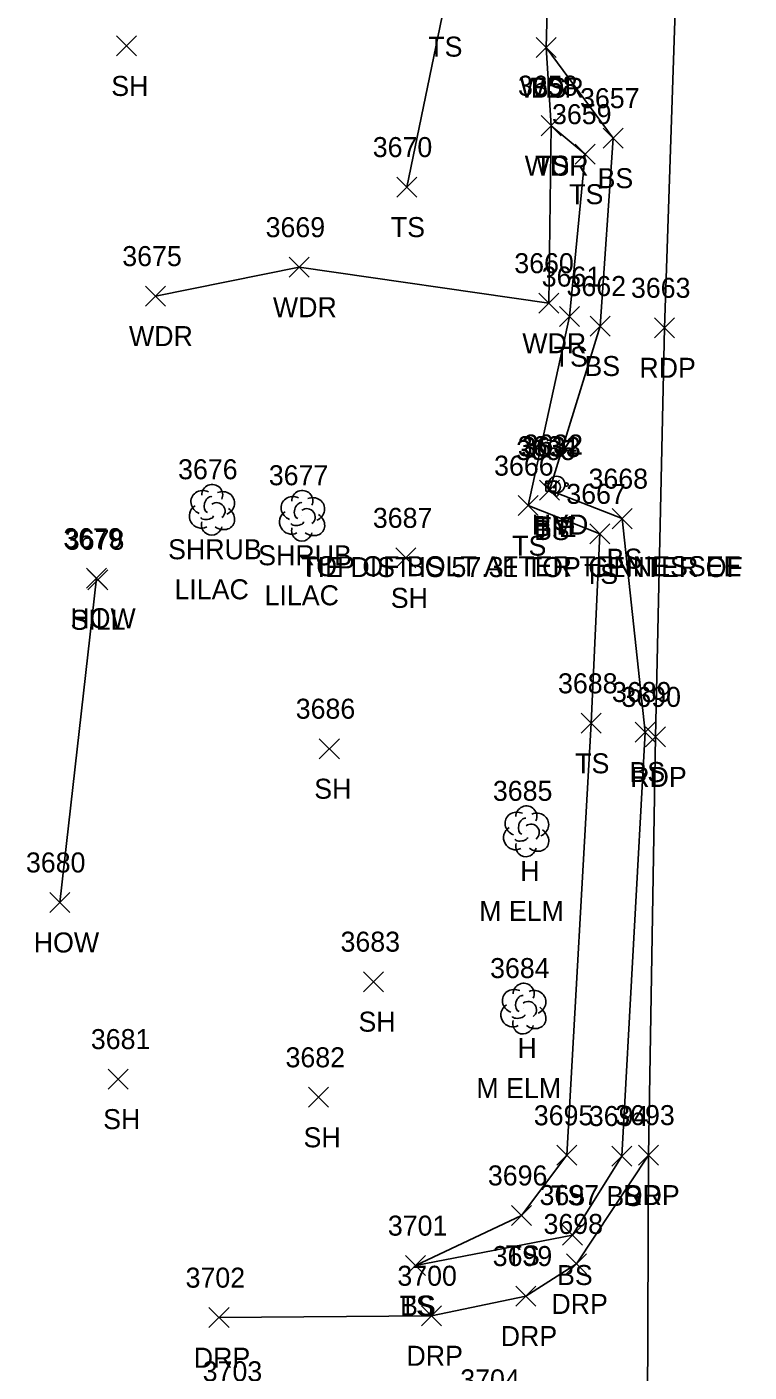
# Model space of a CAD drawing. Extents: x 1678863 to 1683592, y 407783 to 418211.
# Drawn here: x 1680276.4 to 1680348.6, y 414214.1 to 414348.6 of the extents above; entities that cross this region are included whole.
import ezdxf

# ---------------------------------------------------------------- set-up
doc = ezdxf.new("R2010")
doc.units = 0
for name, color, linetype in [('C_A', 7, 'Continuous'), ('C_C', 7, 'Continuous'), ('C_I', 7, 'Continuous'), ('CBP', 7, 'Continuous'), ('CPBM', 7, 'Continuous'), ('L_A', 7, 'Continuous'), ('L_C', 7, 'Continuous'), ('L_I', 7, 'Continuous'), ('L_TIC', 7, 'Continuous'), ('LAWA', 7, 'Continuous'), ('LBC', 7, 'Continuous'), ('LELB', 7, 'Continuous'), ('LSH', 7, 'Continuous'), ('LTD', 7, 'Continuous'), ('P_A', 7, 'Continuous'), ('P_I', 7, 'Continuous'), ('P_TIC', 7, 'Continuous'), ('PET', 7, 'Continuous'), ('R_A', 7, 'Continuous'), ('R_I', 7, 'Continuous'), ('R_TIC', 7, 'Continuous'), ('RDP', 7, 'Continuous'), ('U_A', 7, 'Continuous'), ('U_I', 7, 'Continuous'), ('UWFH', 7, 'Continuous')]:
    doc.layers.add(name, color=color, linetype=linetype)

msp = doc.modelspace()

# ---------------------------------------------------------------- linework, layer by layer
at = {"layer": 'CBP'}
for radius in [0.625, 0.0833]:
    msp.add_circle((1680329.09, 414302.56), radius, dxfattribs=at)
at = {"layer": 'CPBM'}
for p, q in [((1680328.26, 414302.15), (1680328.26, 414303.15)), ((1680328.26, 414303.15), (1680329.26, 414303.15)), ((1680328.76, 414302.65), (1680328.76, 414302.65)), ((1680328.76, 414302.65), (1680328.76, 414302.65)), ((1680329.26, 414303.15), (1680329.26, 414302.15)), ((1680329.26, 414302.15), (1680328.26, 414302.15))]:
    msp.add_line(p, q, dxfattribs=at)
at = {"layer": 'L_TIC'}
for points in [[(1680285.32, 414345.66), (1680287.32, 414347.66)], [(1680287.32, 414345.66), (1680285.32, 414347.66)], [(1680327.3, 414345.49), (1680329.3, 414347.49)], [(1680329.3, 414345.49), (1680327.3, 414347.49)], [(1680327.3, 414345.49), (1680329.3, 414347.49)], [(1680329.3, 414345.49), (1680327.3, 414347.49)], [(1680327.78, 414337.69), (1680329.78, 414339.69)], [(1680329.78, 414337.69), (1680327.78, 414339.69)], [(1680327.78, 414337.69), (1680329.78, 414339.69)], [(1680329.78, 414337.69), (1680327.78, 414339.69)], [(1680333.97, 414336.44), (1680335.97, 414338.44)], [(1680335.97, 414336.44), (1680333.97, 414338.44)], [(1680331.18, 414334.84), (1680333.18, 414336.84)], [(1680333.18, 414334.84), (1680331.18, 414336.84)], [(1680313.35, 414331.55), (1680315.35, 414333.55)], [(1680315.35, 414331.55), (1680313.35, 414333.55)], [(1680302.61, 414323.54), (1680304.61, 414325.54)], [(1680304.61, 414323.54), (1680302.61, 414325.54)], [(1680288.22, 414320.65), (1680290.22, 414322.65)], [(1680290.22, 414320.65), (1680288.22, 414322.65)], [(1680327.54, 414319.94), (1680329.54, 414321.94)], [(1680329.54, 414319.94), (1680327.54, 414321.94)], [(1680329.63, 414318.6), (1680331.63, 414320.6)], [(1680331.63, 414318.6), (1680329.63, 414320.6)], [(1680332.67, 414317.66), (1680334.67, 414319.66)], [(1680334.67, 414317.66), (1680332.67, 414319.66)], [(1680327.63, 414301.26), (1680329.63, 414303.26)], [(1680329.63, 414301.26), (1680327.63, 414303.26)], [(1680325.49, 414299.7), (1680327.49, 414301.7)], [(1680327.49, 414299.7), (1680325.49, 414301.7)], [(1680334.88, 414298.4), (1680336.88, 414300.4)], [(1680336.88, 414298.4), (1680334.88, 414300.4)], [(1680332.65, 414296.88), (1680334.65, 414298.88)], [(1680334.65, 414296.88), (1680332.65, 414298.88)], [(1680313.27, 414294.48), (1680315.27, 414296.48)], [(1680315.27, 414294.48), (1680313.27, 414296.48)], [(1680282.34, 414292.45), (1680284.34, 414294.45)], [(1680284.34, 414292.45), (1680282.34, 414294.45)], [(1680282.47, 414292.29), (1680284.47, 414294.29)], [(1680284.47, 414292.29), (1680282.47, 414294.29)], [(1680331.78, 414277.94), (1680333.78, 414279.94)], [(1680333.78, 414277.94), (1680331.78, 414279.94)], [(1680337.17, 414277.07), (1680339.17, 414279.07)], [(1680339.17, 414277.07), (1680337.17, 414279.07)], [(1680305.61, 414275.4), (1680307.61, 414277.4)], [(1680307.61, 414275.4), (1680305.61, 414277.4)], [(1680278.67, 414260.03), (1680280.67, 414262.03)], [(1680280.67, 414260.03), (1680278.67, 414262.03)], [(1680310.03, 414252.11), (1680312.03, 414254.11)], [(1680312.03, 414252.11), (1680310.03, 414254.11)], [(1680284.51, 414242.37), (1680286.51, 414244.37)], [(1680286.51, 414242.37), (1680284.51, 414244.37)], [(1680304.54, 414240.55), (1680306.54, 414242.55)], [(1680306.54, 414240.55), (1680304.54, 414242.55)], [(1680329.36, 414234.75), (1680331.36, 414236.75)], [(1680331.36, 414234.75), (1680329.36, 414236.75)], [(1680334.86, 414234.68), (1680336.86, 414236.68)], [(1680336.86, 414234.68), (1680334.86, 414236.68)], [(1680324.82, 414228.74), (1680326.82, 414230.74)], [(1680326.82, 414228.74), (1680324.82, 414230.74)], [(1680329.93, 414226.78), (1680331.93, 414228.78)], [(1680331.93, 414226.78), (1680329.93, 414228.78)], [(1680314.23, 414223.72), (1680316.23, 414225.72)], [(1680316.23, 414223.72), (1680314.23, 414225.72)], [(1680314.23, 414223.72), (1680316.23, 414225.72)], [(1680316.23, 414223.72), (1680314.23, 414225.72)]]:
    msp.add_lwpolyline(points, dxfattribs=at)
at = {"layer": 'LAWA'}
msp.add_lwpolyline([(1680318.82, 414397.92), (1680317.8, 414392.01), (1680324.77, 414369.47), (1680328.76, 414363.68), (1680328.3, 414346.49), (1680328.78, 414338.69), (1680328.54, 414320.94), (1680303.61, 414324.54), (1680289.22, 414321.65)], dxfattribs=at)
at = {"layer": 'LBC'}
msp.add_lwpolyline([(1680283.34, 414293.45), (1680279.67, 414261.03)], dxfattribs=at)
at = {"layer": 'LELB'}
for points in [[(1680314.35, 414332.55), (1680318.09, 414350.59), (1680311.28, 414367.2), (1680298.3, 414373.36)], [(1680328.3, 414346.49), (1680334.97, 414337.44), (1680333.67, 414318.66), (1680328.63, 414302.26), (1680335.88, 414299.4), (1680338.17, 414278.07), (1680335.86, 414235.68), (1680330.93, 414227.78), (1680315.23, 414224.72)], [(1680328.78, 414338.69), (1680332.18, 414335.84), (1680330.63, 414319.6), (1680326.49, 414300.7), (1680333.65, 414297.88), (1680332.78, 414278.94), (1680330.36, 414235.75), (1680325.82, 414229.74), (1680315.23, 414224.72)]]:
    msp.add_lwpolyline(points, dxfattribs=at)
at = {"layer": 'LSH'}
for p, q in [((1680294.86, 414300.34), (1680294.86, 414300.34)), ((1680294.86, 414300.34), (1680294.86, 414300.34)), ((1680303.87, 414299.74), (1680303.87, 414299.74)), ((1680303.87, 414299.74), (1680303.87, 414299.74))]:
    msp.add_line(p, q, dxfattribs=at)
for centre in [(1680294.9, 414301.77), (1680303.91, 414301.17)]:
    msp.add_arc(centre, 1.05, 335.5272, 180.9563, dxfattribs=at)
for centre, major_axis, ratio, start_param, end_param in [((1680294.06, 414301.01), (1.21, -0.51), 0.895232, 1.570796, 4.712389), ((1680295.9, 414300.92), (-1.14, -0.48), 0.949671, 1.570796, 4.712389), ((1680294.65, 414300.8), (-0.208, -0.792), 0.645439, 3.141593, 6.283185), ((1680295.36, 414300.17), (-0.5, 0.667), 0.989748, 3.141593, 6.283185), ((1680303.08, 414300.41), (1.21, -0.51), 0.895232, 1.570796, 4.712389), ((1680303.66, 414300.2), (-0.208, -0.792), 0.645439, 3.141593, 6.283185), ((1680304.91, 414300.32), (-1.14, -0.48), 0.949671, 1.570796, 4.712389), ((1680293.77, 414299.63), (0.58, -1.04), 0.959034, 3.141593, 6.283185), ((1680294.4, 414299.59), (-0.625, -0.083), 0.423636, 0, 3.141593), ((1680295.86, 414299.51), (-1.09, 0.79), 0.841452, 1.570796, 4.712389), ((1680302.78, 414299.03), (0.58, -1.04), 0.959034, 3.141593, 6.283185), ((1680304.37, 414299.57), (-0.5, 0.667), 0.989748, 3.141593, 6.283185), ((1680304.87, 414298.91), (-1.09, 0.79), 0.841452, 1.570796, 4.712389), ((1680294.86, 414298.84), (0.26, 1.06), 0.942809, 1.570796, 4.712389), ((1680303.87, 414298.24), (0.26, 1.06), 0.942809, 1.570796, 4.712389), ((1680303.41, 414298.99), (-0.625, -0.083), 0.423636, 0, 3.141593)]:
    msp.add_ellipse(centre, major_axis=major_axis, ratio=ratio, start_param=start_param, end_param=end_param, dxfattribs=at)
at = {"layer": 'LTD'}
for p, q in [((1680326.27, 414268.19), (1680326.27, 414268.19)), ((1680326.27, 414268.19), (1680326.27, 414268.19)), ((1680325.99, 414250.47), (1680325.99, 414250.47)), ((1680325.99, 414250.47), (1680325.99, 414250.47))]:
    msp.add_line(p, q, dxfattribs=at)
for centre in [(1680326.31, 414269.63), (1680326.04, 414251.9)]:
    msp.add_arc(centre, 1.05, 335.5272, 180.9563, dxfattribs=at)
for centre, major_axis, ratio, start_param, end_param in [((1680325.47, 414268.86), (1.21, -0.51), 0.895232, 1.570796, 4.712389), ((1680327.31, 414268.78), (-1.14, -0.48), 0.949671, 1.570796, 4.712389), ((1680326.06, 414268.65), (-0.208, -0.792), 0.645439, 3.141593, 6.283185), ((1680326.77, 414268.03), (-0.5, 0.667), 0.989748, 3.141593, 6.283185), ((1680325.18, 414267.48), (0.58, -1.04), 0.959034, 3.141593, 6.283185), ((1680325.81, 414267.44), (-0.625, -0.083), 0.423636, 0, 3.141593), ((1680327.27, 414267.36), (-1.09, 0.79), 0.841452, 1.570796, 4.712389), ((1680326.27, 414266.69), (0.26, 1.06), 0.942809, 1.570796, 4.712389), ((1680325.2, 414251.13), (1.21, -0.51), 0.895232, 1.570796, 4.712389), ((1680325.78, 414250.92), (-0.208, -0.792), 0.645439, 3.141593, 6.283185), ((1680326.49, 414250.3), (-0.5, 0.667), 0.989748, 3.141593, 6.283185), ((1680327.03, 414251.05), (-1.14, -0.48), 0.949671, 1.570796, 4.712389), ((1680324.91, 414249.76), (0.58, -1.04), 0.959034, 3.141593, 6.283185), ((1680325.53, 414249.72), (-0.625, -0.083), 0.423636, 0, 3.141593), ((1680326.99, 414249.63), (-1.09, 0.79), 0.841452, 1.570796, 4.712389), ((1680325.99, 414248.97), (0.26, 1.06), 0.942809, 1.570796, 4.712389)]:
    msp.add_ellipse(centre, major_axis=major_axis, ratio=ratio, start_param=start_param, end_param=end_param, dxfattribs=at)
at = {"layer": 'P_TIC'}
for points in [[(1680339.11, 414317.48), (1680341.11, 414319.48)], [(1680341.11, 414317.48), (1680339.11, 414319.48)], [(1680338.2, 414276.58), (1680340.2, 414278.58)], [(1680340.2, 414276.58), (1680338.2, 414278.58)], [(1680337.5, 414234.77), (1680339.5, 414236.77)], [(1680339.5, 414234.77), (1680337.5, 414236.77)]]:
    msp.add_lwpolyline(points, dxfattribs=at)
at = {"layer": 'PET'}
msp.add_lwpolyline([(1680353.79, 414516.76), (1680349.58, 414483.99), (1680348.61, 414464.8), (1680345.73, 414428.49), (1680343.44, 414395.15), (1680341.48, 414359.15), (1680340.11, 414318.48), (1680339.2, 414277.58), (1680338.5, 414235.77), (1680338.36, 414193.46), (1680338.62, 414154.8), (1680338.56, 414108.02), (1680337.74, 414063.85), (1680336.89, 414010.83)], dxfattribs=at)
at = {"layer": 'R_TIC'}
for points in [[(1680337.5, 414234.77), (1680339.5, 414236.77)], [(1680339.5, 414234.77), (1680337.5, 414236.77)], [(1680330.32, 414223.89), (1680332.32, 414225.89)], [(1680332.32, 414223.89), (1680330.32, 414225.89)], [(1680325.25, 414220.68), (1680327.25, 414222.68)], [(1680327.25, 414220.68), (1680325.25, 414222.68)], [(1680294.58, 414218.52), (1680296.58, 414220.52)], [(1680296.58, 414218.52), (1680294.58, 414220.52)], [(1680315.83, 414218.71), (1680317.83, 414220.71)], [(1680317.83, 414218.71), (1680315.83, 414220.71)]]:
    msp.add_lwpolyline(points, dxfattribs=at)
at = {"layer": 'RDP'}
msp.add_lwpolyline([(1680338.5, 414235.77), (1680331.32, 414224.89), (1680326.25, 414221.68), (1680316.83, 414219.71), (1680295.58, 414219.52)], dxfattribs=at)
at = {"layer": 'UWFH'}
msp.add_line((1680329.33, 414302.81), (1680329.33, 414302.81), dxfattribs=at)
for centre, radius in [((1680329.33, 414302.81), 0.833), ((1680328.33, 414302.81), 0.167), ((1680330.33, 414302.81), 0.167), ((1680329.33, 414301.81), 0.167)]:
    msp.add_circle(centre, radius, dxfattribs=at)

# ---------------------------------------------------------------- texts
at = {"layer": 'C_A'}
for s, p in [('TIE', (1680327.17, 414297.56)), ('BM', (1680327.07, 414297.65))]:
    msp.add_text(s, height=2, dxfattribs=at).set_placement(p)
at = {"layer": 'C_C'}
for s, p in [('TOP OF BOLT AFTER TENNESSEE', (1680303.67, 414293.65)), ('TIE DIST IS 57.31 TOP CENTER OF', (1680303.81, 414293.56))]:
    msp.add_text(s, height=2, dxfattribs=at).set_placement(p)
at = {"layer": 'C_I'}
for s, p in [('3634', (1680325.45, 414305.65)), ('3633', (1680325.79, 414305.56))]:
    msp.add_text(s, height=2, dxfattribs=at).set_placement(p)
at = {"layer": 'L_A'}
for s, p in [('TS', (1680316.5, 414345.59)), ('SH', (1680284.81, 414341.66)), ('WDR', (1680325.66, 414341.49)), ('BS', (1680326.74, 414341.49)), ('WDR', (1680326.14, 414333.69)), ('TS', (1680327.19, 414333.69)), ('BS', (1680333.42, 414332.44)), ('TS', (1680330.59, 414330.84)), ('TS', (1680312.76, 414327.55)), ('WDR', (1680300.97, 414319.54)), ('WDR', (1680286.58, 414316.65)), ('WDR', (1680325.9, 414315.94)), ('TS', (1680329.04, 414314.6)), ('BS', (1680332.11, 414313.66)), ('BS', (1680327.07, 414297.26)), ('SHRUB', (1680290.49, 414295.34)), ('TS', (1680324.89, 414295.7)), ('SHRUB', (1680299.5, 414294.74)), ('BS', (1680334.32, 414294.4)), ('TS', (1680332.06, 414292.88)), ('SH', (1680312.75, 414290.48)), ('SILL', (1680280.73, 414288.29)), ('HOW', (1680280.72, 414288.45)), ('TS', (1680331.19, 414273.94)), ('BS', (1680336.61, 414273.07)), ('SH', (1680305.1, 414271.4)), ('H', (1680325.7, 414263.19)), ('HOW', (1680277.06, 414256.03)), ('SH', (1680309.52, 414248.11)), ('H', (1680325.42, 414245.47)), ('SH', (1680284, 414238.37)), ('SH', (1680304.03, 414236.55)), ('TS', (1680328.77, 414230.75)), ('BS', (1680334.3, 414230.68)), ('TS', (1680324.23, 414224.74)), ('BS', (1680329.37, 414222.78)), ('TS', (1680313.64, 414219.72)), ('BS', (1680313.68, 414219.72))]:
    msp.add_text(s, height=2, dxfattribs=at).set_placement(p)
at = {"layer": 'L_C'}
for s, p in [('LILAC', (1680291.13, 414291.34)), ('LILAC', (1680300.14, 414290.74)), ('M ELM', (1680321.59, 414259.19)), ('M ELM', (1680321.31, 414241.47))]:
    msp.add_text(s, height=2, dxfattribs=at).set_placement(p)
at = {"layer": 'L_I'}
for s, p in [('3658', (1680325.47, 414341.69)), ('3658', (1680325.47, 414341.69)), ('3657', (1680331.67, 414340.44)), ('3659', (1680328.87, 414338.84)), ('3670', (1680310.95, 414335.55)), ('3669', (1680300.24, 414327.54)), ('3675', (1680285.91, 414324.65)), ('3660', (1680325.1, 414323.94)), ('3661', (1680327.84, 414322.6)), ('3662', (1680330.32, 414321.66)), ('3665', (1680325.28, 414305.26)), ('3676', (1680291.49, 414303.34)), ('3666', (1680323.08, 414303.7)), ('3677', (1680300.56, 414302.74)), ('3668', (1680332.52, 414302.4)), ('3667', (1680330.3, 414300.88)), ('3687', (1680310.96, 414298.48)), ('3679', (1680280.02, 414296.45)), ('3678', (1680280.17, 414296.29)), ('3688', (1680329.47, 414281.94)), ('3689', (1680334.86, 414281.07)), ('3686', (1680303.25, 414279.4)), ('3685', (1680322.96, 414271.19)), ('3680', (1680276.28, 414264.03)), ('3683', (1680307.73, 414256.11)), ('3684', (1680322.68, 414253.47)), ('3681', (1680282.77, 414246.37)), ('3682', (1680302.23, 414244.55)), ('3695', (1680327.05, 414238.75)), ('3694', (1680332.55, 414238.68)), ('3696', (1680322.46, 414232.74)), ('3697', (1680327.62, 414230.78)), ('3701', (1680312.46, 414227.72)), ('3701', (1680312.46, 414227.72))]:
    msp.add_text(s, height=2, dxfattribs=at).set_placement(p)
at = {"layer": 'P_A'}
for p in [(1680337.6, 414313.48), (1680336.69, 414272.58), (1680335.99, 414230.77)]:
    msp.add_text('RDP', height=2, dxfattribs=at).set_placement(p)
at = {"layer": 'P_I'}
for s, p in [('3663', (1680336.76, 414321.48)), ('3690', (1680335.81, 414280.58)), ('3693', (1680335.19, 414238.77))]:
    msp.add_text(s, height=2, dxfattribs=at).set_placement(p)
at = {"layer": 'R_A'}
for p in [(1680335.99, 414230.77), (1680328.81, 414219.89), (1680323.74, 414216.68), (1680293.06, 414214.52), (1680314.32, 414214.71)]:
    msp.add_text('DRP', height=2, dxfattribs=at).set_placement(p)
at = {"layer": 'R_I'}
for s, p in [('3693', (1680335.19, 414238.77)), ('3698', (1680328.02, 414227.89)), ('3699', (1680322.94, 414224.68)), ('3702', (1680292.24, 414222.52)), ('3700', (1680313.41, 414222.71)), ('3703', (1680293.95, 414213.16)), ('3704', (1680319.7, 414212.35))]:
    msp.add_text(s, height=2, dxfattribs=at).set_placement(p)
at = {"layer": 'U_A'}
msp.add_text('HYD', height=2, dxfattribs=at).set_placement((1680326.85, 414297.81))
at = {"layer": 'U_I'}
msp.add_text('3632', height=2, dxfattribs=at).set_placement((1680326.02, 414305.81))

doc.saveas('drawing.dxf')
